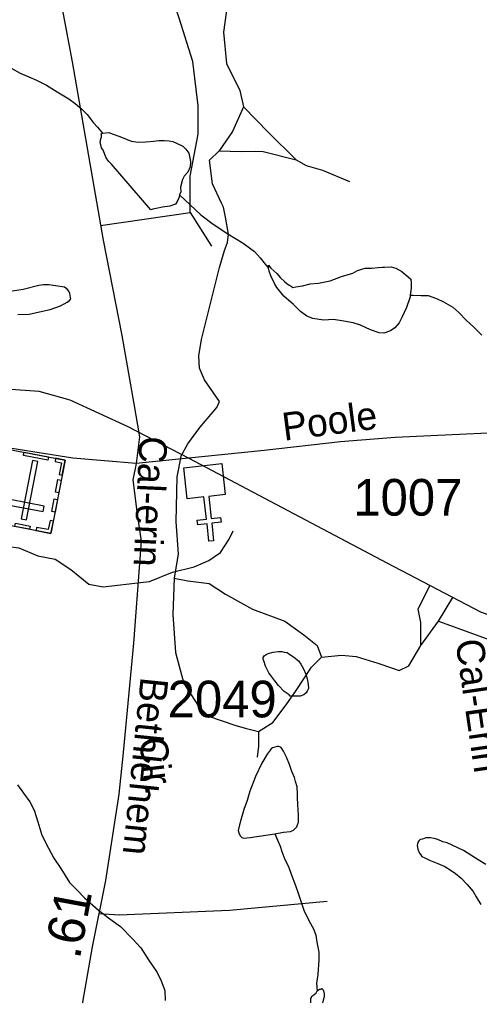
# Model space of a CAD drawing. Extents: x 2169602 to 2449496, y 721995 to 810662.
# Drawn here: x 2396320 to 2397889, y 791467 to 794793 of the extents above; entities that cross this region are included whole.
import ezdxf

# ---------------------------------------------------------------- set-up
doc = ezdxf.new("R2010")
doc.units = 0
doc.layers.add('Default', color=7, linetype='Continuous')

msp = doc.modelspace()

# ---------------------------------------------------------------- linework, layer by layer
at = {"layer": 'Default'}
for p, q in [((2396595.9, 794091), (2396901.6, 794135.2)), ((2396901.6, 794135.2), (2396975.1, 794020.3)), ((2397748.7, 792742), (2397797.4, 792823.2)), ((2397689, 792659.2), (2397748.7, 792742)), ((2397748.7, 792742), (2397978.5, 792659.2))]:
    msp.add_line(p, q, dxfattribs=at)
for points in [[(2396044.9, 797141.8), (2396099.8, 796826.7), (2396222.3, 796135.6), (2396293.4, 795777.4), (2396428.4, 795029.8), (2396499.6, 794648.6), (2396605.2, 794041.3), (2396669.1, 793715.6), (2396709.9, 793483.2), (2396729.2, 793371.1), (2396717.7, 793280)], [(2396012.8, 795390.2), (2396420.1, 795393.6), (2396570.7, 795376.5), (2396700.7, 795366.2), (2396769.2, 795366.2), (2396841, 795362.8), (2396981.4, 795359.3), (2396998.5, 795342.2), (2397005.3, 795266.9), (2397035.6, 795171.8), (2397052.8, 795068.4), (2397053.2, 794938.1), (2397029.3, 794849), (2397015.6, 794749.7), (2397025.9, 794643.5), (2397071.9, 794551.4), (2397083.8, 794495.2)], [(2396901.6, 794135.2), (2396901.6, 794259.4), (2396929.2, 794402), (2396929.2, 794498.5), (2396910.8, 794650.3), (2396864.8, 794797.4), (2396809.7, 794958.4), (2396772.9, 795082.6)], [(2396293.6, 794626.1), (2396321.9, 794610.1), (2396351.8, 794598.3), (2396378.1, 794586.6), (2396411.9, 794568.9), (2396448.2, 794546.8), (2396488.6, 794523.3), (2396510.5, 794507.3), (2396532.7, 794487.4), (2396550.5, 794469.6), (2396572.7, 794441.5), (2396586.6, 794425.7), (2396603.2, 794405.7)], [(2397083.8, 794495.2), (2397046.6, 794411.4), (2397001, 794345.8)], [(2397083.8, 794495.2), (2397169.1, 794407.8), (2397263.9, 794314.4)], [(2396866.1, 794195.6), (2396864, 794187.4), (2396858.3, 794173.2), (2396852.4, 794163.6), (2396832.3, 794157.3), (2396808.1, 794153.2), (2396786.1, 794148.8), (2396774.4, 794147), (2396768.5, 794145), (2396633.8, 794300.1), (2396623.5, 794310.2), (2396615.3, 794321.9), (2396605.1, 794347.8), (2396599.3, 794356), (2396597.1, 794366.1), (2396595, 794373.7), (2396597.1, 794386), (2396599.3, 794391.7), (2396599.3, 794399.8), (2396599.1, 794403.9), (2396603.2, 794405.7)], [(2396603.2, 794405.7), (2396625, 794408.1), (2396639.1, 794401.9), (2396659, 794396), (2396667.4, 794392.3), (2396687.3, 794384.5), (2396701, 794378.3), (2396725.2, 794374.7), (2396751.1, 794376.8), (2396777.3, 794379), (2396795.1, 794381.2), (2396813.4, 794381.2), (2396830.8, 794379.4), (2396843.3, 794377.1), (2396855, 794371.3), (2396877.2, 794361.4), (2396887, 794351.4), (2396897.1, 794337.7), (2396903.4, 794309.6), (2396901.8, 794291.6), (2396893.6, 794273.3), (2396881.9, 794259.3), (2396876.1, 794247.6), (2396869.6, 794221.4), (2396870.4, 794205.5), (2396866.1, 794195.6)], [(2396869.8, 793303.4), (2396894.3, 793346.4), (2396934.8, 793402.7), (2396993, 793471.2), (2397002.1, 793491.4), (2396950.9, 793565.6), (2396933.7, 793605), (2396931.2, 793646.8), (2396940.4, 793702.6), (2397001.9, 793948), (2397019, 794006.2), (2397029.3, 794033.6), (2397032.7, 794061), (2397022.4, 794119.5), (2397015.6, 794153.8), (2397008.7, 794167.5), (2396977.9, 794232.6), (2396968.2, 794313.7), (2397001, 794345.8)], [(2397001, 794345.8), (2397076.5, 794343.6), (2397124.2, 794344.3), (2397150.6, 794343.6), (2397263.9, 794314.4)], [(2397263.9, 794314.4), (2397298, 794295.7), (2397352.9, 794280.2), (2397445.7, 794241.5)], [(2396866.1, 794195.6), (2396938.3, 794127.9), (2396980.5, 794095.9), (2397031, 794062.3), (2397082.6, 794030.6), (2397121, 794002.9), (2397141.1, 793981.2), (2397157.5, 793959.3), (2397169.2, 793945.3)], [(2397169.2, 793945.3), (2397169.6, 793955.4), (2397177.2, 793945.3), (2397197.7, 793927.2), (2397209.8, 793913.2), (2397223.7, 793899.7), (2397231.5, 793893.7), (2397239.9, 793887.5), (2397246.1, 793883.8), (2397251.8, 793879.7), (2397261.8, 793881.8), (2397285.4, 793886), (2397311.7, 793892.1), (2397339.6, 793894.4), (2397379.5, 793902.5), (2397417.7, 793916.7), (2397457.1, 793928.9), (2397472.7, 793937.7), (2397499.3, 793945.3), (2397521.4, 793945.2), (2397543.6, 793947.5), (2397557.5, 793949.5), (2397565.1, 793949.5), (2397587.3, 793949.8), (2397603.3, 793945.8), (2397613.3, 793939.8), (2397623.4, 793933.8), (2397633.4, 793925.8), (2397639.1, 793922.1), (2397645.3, 793915.9), (2397653.9, 793908.1), (2397655.8, 793896.1), (2397655.5, 793877.8), (2397652.1, 793854)], [(2397652.1, 793854), (2397651.9, 793848), (2397640, 793812), (2397624.2, 793777.9), (2397614.3, 793759.9), (2397600.2, 793741.8), (2397584.6, 793731.6), (2397562.7, 793723.6), (2397546.5, 793725.6), (2397516.7, 793735.3), (2397482.3, 793751.1), (2397458.1, 793758.8), (2397426.5, 793764.8), (2397390.4, 793770.7), (2397356.6, 793768.5), (2397320.5, 793774), (2397300.4, 793781.8), (2397278, 793797.8), (2397254.1, 793821.7), (2397221.7, 793849.8), (2397197.7, 793879.3), (2397189.9, 793893.5), (2397177.6, 793919.3), (2397171.8, 793935.2), (2397169.2, 793945.3)], [(2396314.4, 793788.3), (2396352.8, 793788.6), (2396388.7, 793797), (2396424.7, 793804.9), (2396460.4, 793817.4), (2396482.4, 793829.4), (2396490.6, 793835.5), (2396494.7, 793841.4), (2396494.5, 793845.5), (2396492, 793859.2), (2396488.3, 793867.5), (2396484.2, 793873.4), (2396474, 793881.4), (2396442.4, 793885), (2396420, 793889.1), (2396402.2, 793889), (2396386.2, 793887), (2396332.3, 793872.4), (2396288.4, 793866.1)], [(2397652.1, 793854), (2397661.9, 793854.2), (2397689.6, 793852.4), (2397713.8, 793852.4), (2397741.9, 793842.5), (2397765.9, 793830.7), (2397797.9, 793812.9), (2397818.2, 793794.9), (2397844.2, 793767), (2397868.6, 793745.4), (2397896.7, 793717.7)], [(2396717.7, 793280), (2396502.2, 793297.8), (2396199.8, 793346), (2395968.5, 793385.8), (2395823.6, 793419.3), (2395446.9, 793516.7), (2395055, 793606.7), (2394907.5, 793613), (2394729.6, 793608.8), (2394575.3, 793585.8), (2394341.9, 793548.1), (2394172.4, 793524), (2394028.5, 793519.8), (2393879.9, 793536.6), (2393579.6, 793578.5), (2393273.5, 793626.6), (2393007.2, 793668.5)], [(2398714.3, 792617.6), (2398523.4, 792645.2), (2398111.1, 792701.8), (2398010.7, 792731.1), (2397893.5, 792773), (2397573.3, 792940.5), (2396898.4, 793296.5), (2396691.2, 793405.4), (2396492.4, 793495.5), (2396387.7, 793524.8), (2396274.7, 793533.2), (2396105.2, 793531.1), (2395120.5, 793506), (2394584.8, 793480.8), (2394398.5, 793466.2), (2394139, 793436.9), (2393701.9, 793392.9)], [(2401730.1, 792504.8), (2401539.2, 792532.4), (2401126.9, 792588.9), (2401026.5, 792618.3), (2400909.3, 792660.2), (2400589.1, 792827.7), (2399914.2, 793183.7), (2399707, 793292.6), (2399508.2, 793382.7), (2399403.5, 793412), (2399290.5, 793420.4), (2399121, 793418.3), (2398136.4, 793393.1), (2397600.6, 793368), (2397414.4, 793353.4), (2397154.9, 793324), (2396717.7, 793280)], [(2396717.7, 793280), (2396706.2, 793224.5), (2396720.9, 793107.3), (2396735, 793015.1), (2396708.8, 792667.5), (2396673.3, 792294.7), (2396658.6, 792152.3), (2396613.6, 791859.1), (2396567.6, 791632.9), (2396506.9, 791281.1), (2396424.2, 790774.3), (2396363.5, 790419.3), (2396333.2, 790272.7), (2396300.2, 790103.1)], [(2396869.8, 793303.4), (2396856.1, 793234.9), (2396852.7, 793080.8), (2396861.7, 792971.9), (2396847.9, 792889.2)], [(2396742.6, 792875.1), (2396763.7, 792877.5), (2396841.9, 792909.7), (2396915.4, 792928.1), (2396966, 792948.8), (2397005, 792976.4), (2397034.9, 793022.4), (2397048.7, 793050)], [(2396055.9, 792981), (2396138.7, 792987.9), (2396246.7, 793001.7), (2396317.9, 792992.5), (2396382.3, 792964.9), (2396442, 792953.4), (2396494.9, 792918.9), (2396556.9, 792868.3), (2396605.2, 792859.1), (2396742.6, 792875.1)], [(2396847.9, 792889.2), (2396843.3, 792765), (2396852.5, 792636.2), (2396880.1, 792530.5), (2396930.6, 792452.3), (2396964.4, 792419.1), (2397054.7, 792387.9), (2397089.2, 792377.5), (2397134.6, 792366.1)], [(2396847.9, 792889.2), (2396893.9, 792880), (2396967.4, 792870.8), (2397022.6, 792834), (2397114.5, 792783.4), (2397224.8, 792742), (2397289.1, 792696), (2397335.1, 792659.2), (2397350.1, 792619.6)], [(2397689, 792659.2), (2397689, 792737.4), (2397679.8, 792783.4), (2397719, 792864.2)], [(2397350.1, 792619.6), (2397417.8, 792627), (2397468.4, 792622.4), (2397541.9, 792599.5), (2397592, 792581.8), (2397614.7, 792574.2), (2397647.6, 792590.3), (2397689, 792659.2)], [(2397134.6, 792366.1), (2397183.4, 792397.1), (2397229.1, 792456.9), (2397263.1, 792506.1), (2397316, 792585.6), (2397350.1, 792619.6)], [(2397254.7, 792621.4), (2397271.1, 792607.6), (2397278.9, 792595.4), (2397288.9, 792579.7), (2397296.9, 792561.4), (2397301.2, 792545.8), (2397304.9, 792527.8), (2397305.1, 792513.5), (2397301.4, 792503.6), (2397297.3, 792497.7), (2397289.1, 792491.7), (2397277.4, 792487.3), (2397259.6, 792487.2), (2397247.3, 792487.4), (2397243.4, 792487.2), (2397239.5, 792491.4), (2397223.1, 792503.2), (2397203.4, 792523.2), (2397191.3, 792538.9), (2397170.8, 792566.8), (2397158.7, 792588.8), (2397152.8, 792606.8), (2397150.9, 792612.7), (2397150.5, 792618.9), (2397154.6, 792624.8), (2397160.8, 792628.7), (2397168.5, 792632.8), (2397184.5, 792636.8), (2397202.4, 792639), (2397214.7, 792639.2), (2397222.9, 792637.1), (2397232.3, 792635.3), (2397238.5, 792631.1), (2397254.7, 792621.4)], [(2397134.6, 792366.1), (2397134.6, 792316.9), (2397130.8, 792279.1)], [(2397190.4, 792017.5), (2397220.3, 792023.5), (2397243.9, 792025.6), (2397254, 792029.8), (2397260.1, 792035.7), (2397266.3, 792041.7), (2397268.1, 792047.9), (2397272, 792057.9), (2397272, 792081.8), (2397269.6, 792117.8), (2397267.5, 792141.7), (2397267.5, 792153.9), (2397267.3, 792177.8), (2397261.4, 792195.8), (2397257.3, 792209.8), (2397249.1, 792229.6), (2397241.3, 792253.6), (2397230.6, 792279.5), (2397220.8, 792299.3), (2397212.6, 792311.5), (2397204.8, 792315.5), (2397198.4, 792315.2), (2397190.8, 792313.2), (2397182.8, 792311.1), (2397178.7, 792307.3), (2397164.6, 792289.1), (2397146.9, 792258.9), (2397125.2, 792212.7), (2397105.3, 792163), (2397095.9, 792130.8), (2397085.6, 792100.7), (2397076.2, 792068.8), (2397070.2, 792048.6), (2397065.9, 792028.6), (2397068, 792020.5), (2397072.3, 792010.6), (2397078.7, 792004.8), (2397084.2, 792002.7), (2397106.7, 792005), (2397190.4, 792017.5)], [(2396313.1, 792184.1), (2396333.6, 792156.3), (2396355.5, 792126.6), (2396369.9, 792098.5), (2396382.4, 792058.4), (2396396.5, 792012.9), (2396418.9, 791969), (2396436.9, 791935), (2396460.7, 791898.9), (2396491.1, 791851.4), (2396517.3, 791825.5), (2396541.5, 791799.5), (2396589.9, 791757.7), (2396627.8, 791728), (2396664.3, 791702.3), (2396706.4, 791658.6), (2396734, 791628.8), (2396760.5, 791588.7), (2396789, 791545.1), (2396802.9, 791517), (2396815.2, 791483.1), (2396817.3, 791449.2)], [(2397190.4, 792017.5), (2397200.5, 791993.3), (2397208.5, 791975.4), (2397214.4, 791957.5), (2397224.7, 791929.6), (2397236.8, 791905.8), (2397247, 791879.9), (2397260.9, 791841.7), (2397271.2, 791811.7), (2397289.5, 791757.9), (2397307.9, 791720.2), (2397322.3, 791694.1), (2397330.1, 791672.3), (2397334.2, 791648.1), (2397340.5, 791614.3), (2397340.7, 791588.3), (2397337.2, 791538.5), (2397332.9, 791508.3), (2397335, 791482.5)], [(2397910.2, 791913.4), (2397884.4, 791929), (2397833.9, 791961), (2397778.4, 791986.5), (2397764, 791990.2), (2397746.4, 791998.2), (2397734.3, 792002.1), (2397721.8, 792003.9), (2397713.8, 792004.3), (2397705.6, 792003.9), (2397700.2, 792001.9), (2397693.9, 792000), (2397685.9, 791998), (2397681.8, 791994.1), (2397678.3, 791987.8), (2397676.3, 791978), (2397678.1, 791965.9), (2397684.3, 791952), (2397688.4, 791946.1), (2397692.5, 791939.9), (2397702.3, 791935.9), (2397718.5, 791928.2), (2397746.2, 791916.3), (2397770.6, 791906.5), (2397792.5, 791892.6), (2397806.5, 791882.8), (2397826.4, 791866.9), (2397847.1, 791845.1), (2397866.8, 791821), (2397877, 791803.2), (2397893.2, 791777.2)], [(2397369.3, 791786.7), (2397036, 791756.4), (2396659.7, 791740.5), (2396590.3, 791744.5)], [(2397345.4, 791432.2), (2397339.5, 791430.3), (2397333.5, 791430.4), (2397329.2, 791430.2), (2397323.3, 791430.3), (2397317.5, 791436), (2397313.6, 791440.3), (2397313.4, 791444.4), (2397313.4, 791452.1), (2397313.2, 791456.2), (2397315.3, 791460.3), (2397317.1, 791464.1), (2397323.3, 791468.4), (2397331.5, 791476.1), (2397335, 791482.5)], [(2397335, 791482.5), (2397343.2, 791488.1), (2397347.1, 791488.4), (2397351.2, 791490.6), (2397355.3, 791486.3), (2397357.1, 791482.4), (2397359.2, 791472.3), (2397359.2, 791466.6), (2397359.4, 791462.6), (2397355.7, 791450.5), (2397353.4, 791440.3), (2397349.5, 791436.5), (2397345.4, 791432.2)]]:
    msp.add_lwpolyline(points, dxfattribs=at)
for points in [[(2396427.4, 793041.4), (2396232, 793079.3), (2396280.4, 793329.3), (2396475.9, 793291.4)], [(2396417.3, 793291), (2396334, 793307.2), (2396336.1, 793318.4), (2396419.5, 793302.2)], [(2396326, 793090.9), (2396344.3, 793087.4), (2396382.9, 793286.4), (2396364.6, 793290)], [(2396443.4, 793297.6), (2396441.2, 793286.3), (2396462.8, 793282.2), (2396455.1, 793242.5), (2396466, 793240.4), (2396475.9, 793291.3)], [(2397021.7, 793174.2), (2396965.2, 793167.8), (2396973.6, 793092.1), (2397005.4, 793095.7), (2397007.2, 793079.8), (2396975.4, 793076.2), (2396982.1, 793016.5), (2396966.1, 793014.7), (2396959.5, 793074.5), (2396927.7, 793070.9), (2396925.9, 793086.8), (2396957.7, 793090.3), (2396949.2, 793166), (2396891.9, 793159.7), (2396880.1, 793265.5), (2397009.9, 793280)], [(2396462.6, 793222.7), (2396454.4, 793180.2), (2396443.2, 793182.3), (2396451.4, 793224.9)], [(2396400.3, 793116), (2396403.9, 793134.3), (2396288.3, 793156.7), (2396284.7, 793138.4)], [(2396449.8, 793156.7), (2396441.6, 793114.2), (2396430.4, 793116.4), (2396438.6, 793158.9)], [(2396354.7, 793055.5), (2396303.8, 793065.4), (2396306, 793076.6), (2396356.9, 793066.7)], [(2396435.7, 793083.9), (2396424.5, 793086.1), (2396418.4, 793054.5), (2396378.6, 793062.2), (2396376.5, 793051.3), (2396427.4, 793041.4)]]:
    msp.add_lwpolyline(points, close=True, dxfattribs=at)

# ---------------------------------------------------------------- texts
for s, height, rotation, p in [('Poole', 95, 7.4091, (2397222.1, 793357.2)), ('Cal-erin', 95, 267.3987, (2396729.4, 793374.8)), ('Cal-Erin', 95, 278.213, (2397806.2, 792675.3)), ('Bethlehem', 95, 264.2132, (2396733.5, 792554.4)), ('Cir.', 95, 276.9585, (2396727.7, 792342)), ('.61', 125, 79.496, (2396525.6, 791587.7))]:
    msp.add_text(s, height=height, rotation=rotation, dxfattribs=at).set_placement(p)
for s, p in [('1007', (2397458.3, 793102.1)), ('2049', (2396825.3, 792414.6))]:
    msp.add_text(s, height=125, dxfattribs=at).set_placement(p)

doc.saveas('drawing.dxf')
